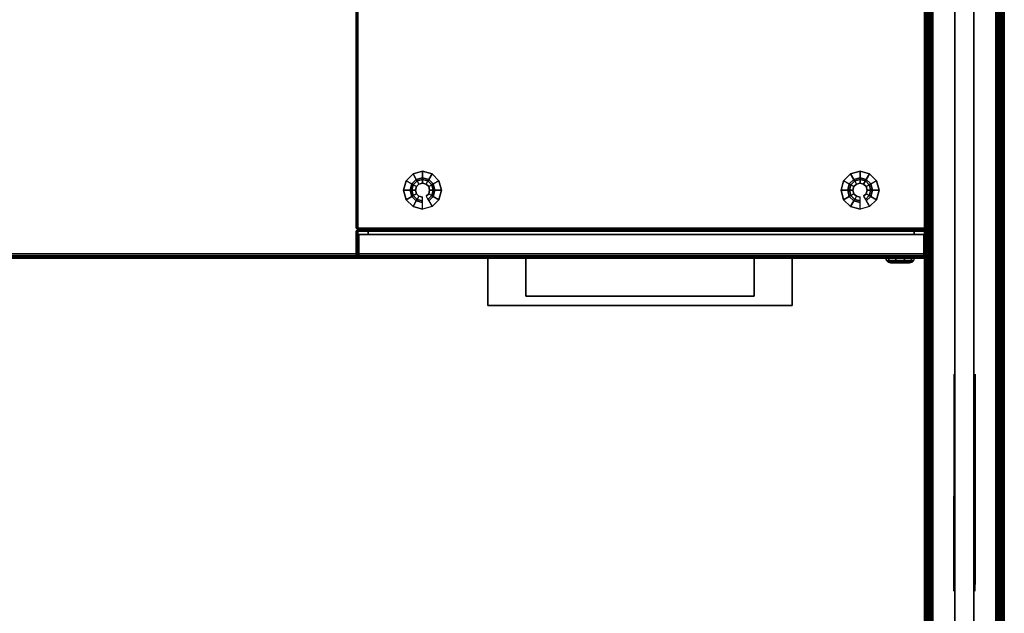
# Model space of a CAD drawing. Header units: inches. Extents: x 10 to 684, y -49 to 81.
# Tile 597 of 656: x 658 to 684, y -15 to 1. Entities that reach past the tile are written whole.
import ezdxf
from ezdxf.enums import TextEntityAlignment as Align

# ---------------------------------------------------------------- set-up
doc = ezdxf.new("R2010")
doc.units = ezdxf.units.IN
doc.header["$MEASUREMENT"] = 0
for name, color, linetype in [('A-FURN-3-NODE', 7, 'Continuous'), ('A-FURN-3-PANEL', 253, 'Continuous'), ('A-FURN-3-PANEL-CORE', 253, 'Continuous'), ('A-FURN-3-PANEL-GLASS', 5, 'Continuous'), ('A-FURN-3-PANEL-GLASS-HATCH', 5, 'Continuous'), ('A-FURN-3-PANEL-RACE', 252, 'Continuous'), ('A-FURN-3-PANEL-SIDE1', 96, 'Continuous'), ('A-FURN-3-PANEL-SIDE2', 96, 'Continuous'), ('A-FURN-3-PANEL-TOPCAP', 251, 'Continuous'), ('A-FURN-3-PANEL-TRIM', 252, 'Continuous'), ('A-FURN-3-PED', 253, 'Continuous'), ('A-FURN-3-PED-DRAWER', 253, 'Continuous'), ('A-FURN-3-PED-GLIDE', 251, 'Continuous'), ('A-FURN-3-PED-LOCK', 255, 'Continuous'), ('A-FURN-3-PED-LOCK RAIL', 253, 'Continuous'), ('A-FURN-3-PED-PULL', 254, 'Continuous'), ('A-FURN-3-WKSF-TOP', 254, 'Continuous'), ('A-FURN-3-WKSF-TRIM', 252, 'Continuous'), ('A-FURN-HAWORTH-ATT', 7, 'Continuous')]:
    doc.layers.add(name, color=color, linetype=linetype)
doc.styles.get("Standard").update_dxf_attribs({"font": 'arial.ttf'})

# ---------------------------------------------------------------- blocks, each defined once
blk = doc.blocks.new('JPAH-24-S8-3D-3')
at = {"layer": 'A-FURN-3-NODE'}
for p in [(0, 0), (2, 0), (9.5, 0), (17, 0), (19, 0)]:
    blk.add_point(p, dxfattribs=at)
at = {"layer": 'A-FURN-3-PED'}
for points in [[(2, 22.96, 2.321), (2.04, 22.96, 2.281), (2.04, 0.79, 2.281), (2, 0.79, 2.321)], [(2, 22.96, 0.414), (2, 0.79, 0.414), (2, 0.79, 2.241), (2, 22.96, 2.241)], [(2.04, 22.96, 2.281), (2, 22.96, 2.241), (2, 0.79, 2.241), (2.04, 0.79, 2.281)], [(2, 0.79, 27.71), (2, 22.96, 27.71), (2, 22.96, 2.321), (2, 0.79, 2.321)], [(2.04, 22.96, 27.75), (2, 22.96, 27.71), (2, 0.79, 27.71), (2.04, 0.79, 27.75)], [(2.04, 22.96, 27.75), (2.04, 0.79, 27.75), (16.96, 0.79, 27.75), (16.96, 22.96, 27.75)], [(16.96, 22.96, 2.281), (17, 22.96, 2.321), (17, 0.79, 2.321), (16.96, 0.79, 2.281)], [(17, 22.96, 2.241), (16.96, 22.96, 2.281), (16.96, 0.79, 2.281), (17, 0.79, 2.241)], [(16.96, 0.79, 27.75), (17, 0.79, 27.71), (17, 22.96, 27.71), (16.96, 22.96, 27.75)], [(17, 0.79, 0.414), (17, 22.96, 0.414), (17, 22.96, 2.241), (17, 0.79, 2.241)], [(17, 22.96, 2.321), (17, 22.96, 27.71), (17, 0.79, 27.71), (17, 0.79, 2.321)], [(2.04, 0.75, 2.321), (2, 0.79, 2.321), (2.04, 0.79, 2.281)], [(2, 0.79, 0.414), (2.04, 0.75, 0.414), (2.04, 0.75, 2.241), (2, 0.79, 2.241)], [(2, 0.79, 2.241), (2.04, 0.75, 2.241), (2.04, 0.79, 2.281)], [(2, 0.79, 2.321), (2.04, 0.75, 2.321), (2.04, 0.75, 27.71), (2, 0.79, 27.71)], [(2.04, 0.79, 27.75), (2, 0.79, 27.71), (2.04, 0.75, 27.71), (2.04, 0.79, 27.75)], [(2.04, 0.75, 2.321), (2.04, 0.79, 2.281), (16.96, 0.79, 2.281), (16.96, 0.75, 2.321)], [(16.96, 0.75, 2.241), (16.96, 0.79, 2.281), (2.04, 0.79, 2.281), (2.04, 0.75, 2.241)], [(2.04, 0.79, 27.75), (2.04, 0.75, 27.71), (16.96, 0.75, 27.71), (16.96, 0.79, 27.75)], [(17, 0.79, 2.321), (16.96, 0.75, 2.321), (16.96, 0.79, 2.281)], [(16.96, 0.75, 0.414), (17, 0.79, 0.414), (17, 0.79, 2.241), (16.96, 0.75, 2.241)], [(16.96, 0.75, 2.241), (17, 0.79, 2.241), (16.96, 0.79, 2.281)], [(16.96, 0.75, 2.321), (17, 0.79, 2.321), (17, 0.79, 27.71), (16.96, 0.75, 27.71)], [(16.96, 0.79, 27.75), (16.96, 0.75, 27.71), (17, 0.79, 27.71), (16.96, 0.79, 27.75)], [(2.04, 0.75, 0.414), (16.96, 0.75, 0.414), (16.96, 0.75, 2.241), (2.04, 0.75, 2.241)], [(2.04, 0.75, 2.321), (16.96, 0.75, 2.321), (16.96, 0.75, 27.71), (2.04, 0.75, 27.71)]]:
    blk.add_3dface(points, dxfattribs=at)
for points, invisible_edges in [([(17, 0.79, 0.414), (2, 0.79, 0.414), (2, 22.96, 0.414), (17, 22.96, 0.414)], 5), ([(2, 0.79, 0.414), (17, 0.79, 0.414), (16.96, 0.75, 0.414), (2.04, 0.75, 0.414)], 1)]:
    blk.add_3dface(points, dxfattribs=dict(at, invisible_edges=invisible_edges))
at = {"layer": 'A-FURN-3-PED-DRAWER'}
for points in [[(2.067, 0.625, 26.404), (2.067, 0.625, 20.493), (2.067, 0.04, 20.493), (2.067, 0.04, 26.404)], [(2.067, 0.625, 20.493), (16.933, 0.625, 20.493), (16.933, 0.04, 20.493), (2.067, 0.04, 20.493)], [(16.933, 0.625, 26.404), (2.067, 0.625, 26.404), (2.067, 0.04, 26.404), (16.933, 0.04, 26.404)], [(16.933, 0.625, 20.404), (2.067, 0.625, 20.404), (2.067, 0.04, 20.404), (16.933, 0.04, 20.404)], [(2.067, 0.625, 14.493), (16.933, 0.625, 14.493), (16.933, 0.04, 14.493), (2.067, 0.04, 14.493)], [(2.067, 0.625, 20.404), (2.067, 0.625, 14.493), (2.067, 0.04, 14.493), (2.067, 0.04, 20.404)], [(2.067, 0.625, 14.443), (2.067, 0.625, 2.406), (2.067, 0.04, 2.406), (2.067, 0.04, 14.443)], [(2.067, 0.625, 2.406), (16.933, 0.625, 2.406), (16.933, 0.04, 2.406), (2.067, 0.04, 2.406)], [(16.933, 0.625, 14.443), (2.067, 0.625, 14.443), (2.067, 0.04, 14.443), (16.933, 0.04, 14.443)], [(16.683, 0.75, 2.656), (16.683, 0.625, 2.656), (2.317, 0.625, 2.656), (2.317, 0.75, 2.656)], [(2.317, 0.75, 2.656), (2.317, 0.625, 2.656), (2.317, 0.625, 14.193), (2.317, 0.75, 14.193)], [(2.317, 0.75, 14.193), (2.317, 0.625, 14.193), (16.683, 0.625, 14.193), (16.683, 0.75, 14.193)], [(16.683, 0.75, 14.743), (16.683, 0.625, 14.743), (2.317, 0.625, 14.743), (2.317, 0.75, 14.743)], [(2.317, 0.75, 14.743), (2.317, 0.625, 14.743), (2.317, 0.625, 20.154), (2.317, 0.75, 20.154)], [(2.317, 0.75, 20.154), (2.317, 0.625, 20.154), (16.683, 0.625, 20.154), (16.683, 0.75, 20.154)], [(2.317, 0.75, 26.154), (2.317, 0.625, 26.154), (16.683, 0.625, 26.154), (16.683, 0.75, 26.154)], [(2.317, 0.75, 20.743), (2.317, 0.625, 20.743), (2.317, 0.625, 26.154), (2.317, 0.75, 26.154)], [(16.683, 0.75, 20.743), (16.683, 0.625, 20.743), (2.317, 0.625, 20.743), (2.317, 0.75, 20.743)], [(16.683, 0.75, 14.193), (16.683, 0.625, 14.193), (16.683, 0.625, 2.656), (16.683, 0.75, 2.656)], [(16.683, 0.75, 20.154), (16.683, 0.625, 20.154), (16.683, 0.625, 14.743), (16.683, 0.75, 14.743)], [(16.683, 0.75, 26.154), (16.683, 0.625, 26.154), (16.683, 0.625, 20.743), (16.683, 0.75, 20.743)], [(16.933, 0.625, 20.493), (16.933, 0.625, 26.404), (16.933, 0.04, 26.404), (16.933, 0.04, 20.493)], [(16.933, 0.625, 14.493), (16.933, 0.625, 20.404), (16.933, 0.04, 20.404), (16.933, 0.04, 14.493)], [(16.933, 0.625, 2.406), (16.933, 0.625, 14.443), (16.933, 0.04, 14.443), (16.933, 0.04, 2.406)], [(2.067, 0.04, 20.493), (2.107, 0, 20.533), (2.107, 0, 26.364), (2.067, 0.04, 26.404)], [(16.933, 0.04, 20.493), (16.893, 0, 20.533), (2.107, 0, 20.533), (2.067, 0.04, 20.493)], [(2.067, 0.04, 26.404), (2.107, 0, 26.364), (16.893, 0, 26.364), (16.933, 0.04, 26.404)], [(2.067, 0.04, 20.404), (2.107, 0, 20.364), (16.893, 0, 20.364), (16.933, 0.04, 20.404)], [(16.933, 0.04, 14.493), (16.893, 0, 14.533), (2.107, 0, 14.533), (2.067, 0.04, 14.493)], [(2.067, 0.04, 14.493), (2.107, 0, 14.533), (2.107, 0, 20.364), (2.067, 0.04, 20.404)], [(2.067, 0.04, 2.406), (2.107, 0, 2.446), (2.107, 0, 14.403), (2.067, 0.04, 14.443)], [(16.933, 0.04, 2.406), (16.893, 0, 2.446), (2.107, 0, 2.446), (2.067, 0.04, 2.406)], [(2.067, 0.04, 14.443), (2.107, 0, 14.403), (16.893, 0, 14.403), (16.933, 0.04, 14.443)], [(16.893, 0, 26.364), (2.107, 0, 26.364), (2.107, 0, 20.533), (16.893, 0, 20.533)], [(16.893, 0, 20.364), (2.107, 0, 20.364), (2.107, 0, 14.533), (16.893, 0, 14.533)], [(16.893, 0, 14.403), (2.107, 0, 14.403), (2.107, 0, 2.446), (16.893, 0, 2.446)], [(16.933, 0.04, 26.404), (16.893, 0, 26.364), (16.893, 0, 20.533), (16.933, 0.04, 20.493)], [(16.933, 0.04, 20.404), (16.893, 0, 20.364), (16.893, 0, 14.533), (16.933, 0.04, 14.493)], [(16.933, 0.04, 14.443), (16.893, 0, 14.403), (16.893, 0, 2.446), (16.933, 0.04, 2.406)]]:
    blk.add_3dface(points, dxfattribs=at)
at = {"layer": 'A-FURN-3-PED-GLIDE'}
for points, invisible_edges in [([(3.495, 2.223, 0), (3.995, 2.223, 0), (4.178, 2.04, 0), (3.312, 2.04, 0)], 5), ([(3.745, 2.29, 0), (3.995, 2.223, 0), (3.495, 2.223, 0)], 2), ([(15.005, 2.223, 0), (15.505, 2.223, 0), (15.688, 2.04, 0), (14.822, 2.04, 0)], 5), ([(15.255, 2.29, 0), (15.505, 2.223, 0), (15.005, 2.223, 0)], 2), ([(3.312, 2.04, 0), (4.178, 2.04, 0), (4.245, 1.79, 0), (3.245, 1.79, 0)], 5), ([(14.822, 2.04, 0), (15.688, 2.04, 0), (15.755, 1.79, 0), (14.755, 1.79, 0)], 5), ([(3.245, 1.79, 0), (4.245, 1.79, 0), (4.178, 1.54, 0), (3.312, 1.54, 0)], 5), ([(14.755, 1.79, 0), (15.755, 1.79, 0), (15.688, 1.54, 0), (14.822, 1.54, 0)], 5), ([(3.312, 1.54, 0), (4.178, 1.54, 0), (3.995, 1.357, 0), (3.495, 1.357, 0)], 5), ([(3.495, 1.357, 0), (3.995, 1.357, 0), (3.745, 1.29, 0)], 1), ([(14.822, 1.54, 0), (15.688, 1.54, 0), (15.505, 1.357, 0), (15.005, 1.357, 0)], 5), ([(15.005, 1.357, 0), (15.505, 1.357, 0), (15.255, 1.29, 0)], 1)]:
    blk.add_3dface(points, dxfattribs=dict(at, invisible_edges=invisible_edges))
at = {"layer": 'A-FURN-3-PED-LOCK RAIL'}
for points in [[(2.04, 0.75, 27.71), (2.04, 0.75, 26.54), (2, 0.71, 26.54), (2, 0.71, 27.71)], [(2.04, 0.71, 26.5), (2, 0.71, 26.54), (2.04, 0.75, 26.54), (2.04, 0.71, 26.5)], [(2.04, 0.71, 27.75), (2.04, 0.75, 27.71), (2, 0.71, 27.71), (2.04, 0.71, 27.75)], [(2.04, 0.04, 26.5), (2, 0.04, 26.54), (2, 0.71, 26.54), (2.04, 0.71, 26.5)], [(2, 0.04, 26.54), (2, 0.04, 27.71), (2, 0.71, 27.71), (2, 0.71, 26.54)], [(2.04, 0.71, 27.75), (2, 0.71, 27.71), (2, 0.04, 27.71), (2.04, 0.04, 27.75)], [(2.04, 0.71, 26.5), (2.04, 0.75, 26.54), (16.96, 0.75, 26.54), (16.96, 0.71, 26.5)], [(16.96, 0.71, 27.75), (16.96, 0.75, 27.71), (2.04, 0.75, 27.71), (2.04, 0.71, 27.75)], [(2.04, 0.71, 27.75), (2.04, 0.04, 27.75), (16.96, 0.04, 27.75), (16.96, 0.71, 27.75)], [(2.04, 0.04, 26.5), (2.04, 0.71, 26.5), (16.96, 0.71, 26.5), (16.96, 0.04, 26.5)], [(17, 0.71, 27.71), (17, 0.71, 26.54), (16.96, 0.75, 26.54), (16.96, 0.75, 27.71)], [(16.96, 0.71, 26.5), (16.96, 0.75, 26.54), (17, 0.71, 26.54), (16.96, 0.71, 26.5)], [(16.96, 0.71, 27.75), (17, 0.71, 27.71), (16.96, 0.75, 27.71), (16.96, 0.71, 27.75)], [(16.96, 0.71, 26.5), (17, 0.71, 26.54), (17, 0.04, 26.54), (16.96, 0.04, 26.5)], [(16.96, 0.04, 27.75), (17, 0.04, 27.71), (17, 0.71, 27.71), (16.96, 0.71, 27.75)], [(17, 0.71, 26.54), (17, 0.71, 27.71), (17, 0.04, 27.71), (17, 0.04, 26.54)], [(2.04, 0.04, 26.5), (2.04, 0, 26.54), (2, 0.04, 26.54), (2.04, 0.04, 26.5)], [(2, 0.04, 27.71), (2, 0.04, 26.54), (2.04, 0, 26.54), (2.04, 0, 27.71)], [(2.04, 0.04, 27.75), (2, 0.04, 27.71), (2.04, 0, 27.71), (2.04, 0.04, 27.75)], [(16.96, 0.04, 26.5), (16.96, 0, 26.54), (2.04, 0, 26.54), (2.04, 0.04, 26.5)], [(2.04, 0.04, 27.75), (2.04, 0, 27.71), (16.96, 0, 27.71), (16.96, 0.04, 27.75)], [(16.96, 0, 26.54), (16.96, 0, 27.71), (2.04, 0, 27.71), (2.04, 0, 26.54)], [(16.96, 0.04, 26.5), (17, 0.04, 26.54), (16.96, 0, 26.54), (16.96, 0.04, 26.5)], [(16.96, 0, 27.71), (16.96, 0, 26.54), (17, 0.04, 26.54), (17, 0.04, 27.71)], [(16.96, 0.04, 27.75), (16.96, 0, 27.71), (17, 0.04, 27.71), (16.96, 0.04, 27.75)]]:
    blk.add_3dface(points, dxfattribs=at)
at = {"layer": 'A-FURN-3-PED-PULL'}
for points in [[(5.466, 0, 13.053), (5.466, 0, 12.803), (5.466, -1.25, 12.803), (5.466, -1.25, 13.053)], [(5.466, 0, 19.083), (5.466, 0, 18.833), (5.466, -1.25, 18.833), (5.466, -1.25, 19.083)], [(5.466, 0, 25.039), (5.466, 0, 24.789), (5.466, -1.25, 24.789), (5.466, -1.25, 25.039)], [(6.466, -1, 13.053), (6.466, -1, 12.803), (6.466, 0, 12.803), (6.466, 0, 13.053)], [(6.466, -1, 19.083), (6.466, -1, 18.833), (6.466, 0, 18.833), (6.466, 0, 19.083)], [(6.466, -1, 25.039), (6.466, -1, 24.789), (6.466, 0, 24.789), (6.466, 0, 25.039)], [(12.466, 0, 13.053), (12.466, 0, 12.803), (12.466, -1, 12.803), (12.466, -1, 13.053)], [(12.466, 0, 19.083), (12.466, 0, 18.833), (12.466, -1, 18.833), (12.466, -1, 19.083)], [(12.466, 0, 25.039), (12.466, 0, 24.789), (12.466, -1, 24.789), (12.466, -1, 25.039)], [(13.466, -1.25, 13.053), (13.466, -1.25, 12.803), (13.466, 0, 12.803), (13.466, 0, 13.053)], [(13.466, -1.25, 19.083), (13.466, -1.25, 18.833), (13.466, 0, 18.833), (13.466, 0, 19.083)], [(13.466, -1.25, 25.039), (13.466, -1.25, 24.789), (13.466, 0, 24.789), (13.466, 0, 25.039)], [(12.466, -1, 13.053), (12.466, -1, 12.803), (6.466, -1, 12.803), (6.466, -1, 13.053)], [(12.466, -1, 19.083), (12.466, -1, 18.833), (6.466, -1, 18.833), (6.466, -1, 19.083)], [(12.466, -1, 25.039), (12.466, -1, 24.789), (6.466, -1, 24.789), (6.466, -1, 25.039)], [(5.466, -1.25, 13.053), (5.466, -1.25, 12.803), (13.466, -1.25, 12.803), (13.466, -1.25, 13.053)], [(5.466, -1.25, 19.083), (5.466, -1.25, 18.833), (13.466, -1.25, 18.833), (13.466, -1.25, 19.083)], [(5.466, -1.25, 25.039), (5.466, -1.25, 24.789), (13.466, -1.25, 24.789), (13.466, -1.25, 25.039)]]:
    blk.add_3dface(points, dxfattribs=at)
for points, invisible_edges in [([(5.466, -1.25, 13.053), (6.466, -1, 13.053), (6.466, 0, 13.053), (5.466, 0, 13.053)], 1), ([(5.466, -1.25, 12.803), (5.466, 0, 12.803), (6.466, 0, 12.803), (6.466, -1, 12.803)], 8), ([(5.466, -1.25, 19.083), (6.466, -1, 19.083), (6.466, 0, 19.083), (5.466, 0, 19.083)], 1), ([(5.466, -1.25, 18.833), (5.466, 0, 18.833), (6.466, 0, 18.833), (6.466, -1, 18.833)], 8), ([(5.466, -1.25, 25.039), (6.466, -1, 25.039), (6.466, 0, 25.039), (5.466, 0, 25.039)], 1), ([(5.466, -1.25, 24.789), (5.466, 0, 24.789), (6.466, 0, 24.789), (6.466, -1, 24.789)], 8), ([(12.466, -1, 13.053), (13.466, -1.25, 13.053), (13.466, 0, 13.053), (12.466, 0, 13.053)], 1), ([(13.466, -1.25, 12.803), (12.466, -1, 12.803), (12.466, 0, 12.803), (13.466, 0, 12.803)], 1), ([(12.466, -1, 19.083), (13.466, -1.25, 19.083), (13.466, 0, 19.083), (12.466, 0, 19.083)], 1), ([(13.466, -1.25, 18.833), (12.466, -1, 18.833), (12.466, 0, 18.833), (13.466, 0, 18.833)], 1), ([(12.466, -1, 25.039), (13.466, -1.25, 25.039), (13.466, 0, 25.039), (12.466, 0, 25.039)], 1), ([(13.466, -1.25, 24.789), (12.466, -1, 24.789), (12.466, 0, 24.789), (13.466, 0, 24.789)], 1), ([(6.466, -1, 13.053), (5.466, -1.25, 13.053), (13.466, -1.25, 13.053), (12.466, -1, 13.053)], 5), ([(5.466, -1.25, 12.803), (6.466, -1, 12.803), (12.466, -1, 12.803), (13.466, -1.25, 12.803)], 5), ([(6.466, -1, 19.083), (5.466, -1.25, 19.083), (13.466, -1.25, 19.083), (12.466, -1, 19.083)], 5), ([(5.466, -1.25, 18.833), (6.466, -1, 18.833), (12.466, -1, 18.833), (13.466, -1.25, 18.833)], 5), ([(6.466, -1, 25.039), (5.466, -1.25, 25.039), (13.466, -1.25, 25.039), (12.466, -1, 25.039)], 5), ([(5.466, -1.25, 24.789), (6.466, -1, 24.789), (12.466, -1, 24.789), (13.466, -1.25, 24.789)], 5)]:
    blk.add_3dface(points, dxfattribs=dict(at, invisible_edges=invisible_edges))
at = {"layer": 'A-FURN-HAWORTH-ATT', "flags": 1}
for tag, p in [('HAWMC', (0, 0)), ('HAWPN', (0, -0.167)), ('HAWSN', (0, -0.333))]:
    blk.add_attdef(tag, text='', height=0.1, dxfattribs=at).set_placement(p, align=Align.TOP_CENTER)
at = {"layer": 'A-FURN-3-PED-GLIDE', "linetype": 'ByBlock'}
mesh = blk.add_polymesh((12, 8), dxfattribs=dict(at, m_close=True))
for k, corner in enumerate([(3.745, 1.29, 0), (3.745, 1.29, 0.185), (3.745, 1.465, 0.185), (3.745, 1.465, 0.244), (3.745, 1.509, 0.244), (3.745, 1.509, 0.443), (3.745, 1.603, 0.443), (3.745, 1.603, 0.824), (3.495, 1.357, 0), (3.495, 1.357, 0.185), (3.582, 1.508, 0.185), (3.582, 1.508, 0.244), (3.605, 1.547, 0.244), (3.605, 1.547, 0.443), (3.651, 1.628, 0.443), (3.651, 1.628, 0.824), (3.312, 1.54, 0), (3.312, 1.54, 0.185), (3.463, 1.627, 0.185), (3.463, 1.627, 0.244), (3.502, 1.65, 0.244), (3.502, 1.65, 0.443), (3.583, 1.696, 0.443), (3.583, 1.696, 0.824), (3.245, 1.79, 0), (3.245, 1.79, 0.185), (3.42, 1.79, 0.185), (3.42, 1.79, 0.244), (3.464, 1.79, 0.244), (3.464, 1.79, 0.443), (3.558, 1.79, 0.443), (3.558, 1.79, 0.824), (3.312, 2.04, 0), (3.312, 2.04, 0.185), (3.463, 1.953, 0.185), (3.463, 1.953, 0.244), (3.502, 1.93, 0.244), (3.502, 1.93, 0.443), (3.583, 1.884, 0.443), (3.583, 1.884, 0.824), (3.495, 2.223, 0), (3.495, 2.223, 0.185), (3.582, 2.072, 0.185), (3.582, 2.072, 0.244), (3.605, 2.033, 0.244), (3.605, 2.033, 0.443), (3.651, 1.952, 0.443), (3.651, 1.952, 0.824), (3.745, 2.29, 0), (3.745, 2.29, 0.185), (3.745, 2.115, 0.185), (3.745, 2.115, 0.244), (3.745, 2.071, 0.244), (3.745, 2.071, 0.443), (3.745, 1.977, 0.443), (3.745, 1.977, 0.824), (3.995, 2.223, 0), (3.995, 2.223, 0.185), (3.908, 2.072, 0.185), (3.908, 2.072, 0.244), (3.885, 2.033, 0.244), (3.885, 2.033, 0.443), (3.839, 1.952, 0.443), (3.839, 1.952, 0.824), (4.178, 2.04, 0), (4.178, 2.04, 0.185), (4.027, 1.953, 0.185), (4.027, 1.953, 0.244), (3.988, 1.93, 0.244), (3.988, 1.93, 0.443), (3.907, 1.884, 0.443), (3.907, 1.884, 0.824), (4.245, 1.79, 0), (4.245, 1.79, 0.185), (4.07, 1.79, 0.185), (4.07, 1.79, 0.244), (4.026, 1.79, 0.244), (4.026, 1.79, 0.443), (3.932, 1.79, 0.443), (3.932, 1.79, 0.824), (4.178, 1.54, 0), (4.178, 1.54, 0.185), (4.027, 1.627, 0.185), (4.027, 1.627, 0.244), (3.988, 1.65, 0.244), (3.988, 1.65, 0.443), (3.907, 1.696, 0.443), (3.907, 1.696, 0.824), (3.995, 1.357, 0), (3.995, 1.357, 0.185), (3.908, 1.508, 0.185), (3.908, 1.508, 0.244), (3.885, 1.547, 0.244), (3.885, 1.547, 0.443), (3.839, 1.628, 0.443), (3.839, 1.628, 0.824)]):
    mesh.set_mesh_vertex(divmod(k, 8), corner)
mesh = blk.add_polymesh((12, 8), dxfattribs=dict(at, m_close=True))
for k, corner in enumerate([(15.255, 1.29, 0), (15.255, 1.29, 0.185), (15.255, 1.465, 0.185), (15.255, 1.465, 0.244), (15.255, 1.509, 0.244), (15.255, 1.509, 0.443), (15.255, 1.603, 0.443), (15.255, 1.603, 0.824), (15.005, 1.357, 0), (15.005, 1.357, 0.185), (15.092, 1.508, 0.185), (15.092, 1.508, 0.244), (15.115, 1.547, 0.244), (15.115, 1.547, 0.443), (15.161, 1.628, 0.443), (15.161, 1.628, 0.824), (14.822, 1.54, 0), (14.822, 1.54, 0.185), (14.973, 1.627, 0.185), (14.973, 1.627, 0.244), (15.012, 1.65, 0.244), (15.012, 1.65, 0.443), (15.093, 1.696, 0.443), (15.093, 1.696, 0.824), (14.755, 1.79, 0), (14.755, 1.79, 0.185), (14.93, 1.79, 0.185), (14.93, 1.79, 0.244), (14.974, 1.79, 0.244), (14.974, 1.79, 0.443), (15.068, 1.79, 0.443), (15.068, 1.79, 0.824), (14.822, 2.04, 0), (14.822, 2.04, 0.185), (14.973, 1.953, 0.185), (14.973, 1.953, 0.244), (15.012, 1.93, 0.244), (15.012, 1.93, 0.443), (15.093, 1.884, 0.443), (15.093, 1.884, 0.824), (15.005, 2.223, 0), (15.005, 2.223, 0.185), (15.092, 2.072, 0.185), (15.092, 2.072, 0.244), (15.115, 2.033, 0.244), (15.115, 2.033, 0.443), (15.161, 1.952, 0.443), (15.161, 1.952, 0.824), (15.255, 2.29, 0), (15.255, 2.29, 0.185), (15.255, 2.115, 0.185), (15.255, 2.115, 0.244), (15.255, 2.071, 0.244), (15.255, 2.071, 0.443), (15.255, 1.977, 0.443), (15.255, 1.977, 0.824), (15.505, 2.223, 0), (15.505, 2.223, 0.185), (15.418, 2.072, 0.185), (15.418, 2.072, 0.244), (15.395, 2.033, 0.244), (15.395, 2.033, 0.443), (15.349, 1.952, 0.443), (15.349, 1.952, 0.824), (15.688, 2.04, 0), (15.688, 2.04, 0.185), (15.537, 1.953, 0.185), (15.537, 1.953, 0.244), (15.498, 1.93, 0.244), (15.498, 1.93, 0.443), (15.417, 1.884, 0.443), (15.417, 1.884, 0.824), (15.755, 1.79, 0), (15.755, 1.79, 0.185), (15.58, 1.79, 0.185), (15.58, 1.79, 0.244), (15.536, 1.79, 0.244), (15.536, 1.79, 0.443), (15.442, 1.79, 0.443), (15.442, 1.79, 0.824), (15.688, 1.54, 0), (15.688, 1.54, 0.185), (15.537, 1.627, 0.185), (15.537, 1.627, 0.244), (15.498, 1.65, 0.244), (15.498, 1.65, 0.443), (15.417, 1.696, 0.443), (15.417, 1.696, 0.824), (15.505, 1.357, 0), (15.505, 1.357, 0.185), (15.418, 1.508, 0.185), (15.418, 1.508, 0.244), (15.395, 1.547, 0.244), (15.395, 1.547, 0.443), (15.349, 1.628, 0.443), (15.349, 1.628, 0.824)]):
    mesh.set_mesh_vertex(divmod(k, 8), corner)
at = {"layer": 'A-FURN-3-PED-LOCK'}
mesh = blk.add_polymesh((10, 5), dxfattribs=dict(at, m_close=True))
for k, corner in enumerate([(16.31, -0.125, 27.145), (16.56, -0.125, 27.145), (16.622, -0.108, 27.145), (16.668, -0.062, 27.145), (16.685, 0, 27.145), (16.31, -0.125, 27.145), (16.512, -0.125, 27.292), (16.563, -0.108, 27.329), (16.6, -0.062, 27.356), (16.613, 0, 27.365), (16.31, -0.125, 27.145), (16.387, -0.125, 27.383), (16.407, -0.108, 27.442), (16.421, -0.062, 27.486), (16.426, 0, 27.502), (16.31, -0.125, 27.145), (16.233, -0.125, 27.383), (16.213, -0.108, 27.442), (16.199, -0.062, 27.486), (16.194, 0, 27.502), (16.31, -0.125, 27.145), (16.108, -0.125, 27.292), (16.057, -0.108, 27.329), (16.02, -0.062, 27.356), (16.007, 0, 27.365), (16.31, -0.125, 27.145), (16.06, -0.125, 27.145), (15.997, -0.108, 27.145), (15.952, -0.062, 27.145), (15.935, 0, 27.145), (16.31, -0.125, 27.145), (16.108, -0.125, 26.998), (16.057, -0.108, 26.961), (16.02, -0.062, 26.934), (16.007, 0, 26.925), (16.31, -0.125, 27.145), (16.233, -0.125, 26.907), (16.213, -0.108, 26.848), (16.199, -0.062, 26.804), (16.194, 0, 26.788), (16.31, -0.125, 27.145), (16.387, -0.125, 26.907), (16.407, -0.108, 26.848), (16.421, -0.062, 26.804), (16.426, 0, 26.788), (16.31, -0.125, 27.145), (16.512, -0.125, 26.998), (16.563, -0.108, 26.961), (16.6, -0.062, 26.934), (16.613, 0, 26.925)]):
    mesh.set_mesh_vertex(divmod(k, 5), corner)
blk = doc.blocks.new('WURA-2448-LJSA-3D-3')
at = {"layer": 'A-FURN-3-NODE'}
for p in [(38, -24), (48, -24)]:
    blk.add_point(p, dxfattribs=at)
at = {"layer": 'A-FURN-3-WKSF-TOP'}
for points, invisible_edges in [([(47.96, -23.882, 29), (47.96, -0.04, 29), (27.627, -0.04, 29), (26.623, -1.044, 29)], 8), ([(27.627, -0.04, 27.75), (47.96, -0.04, 27.75), (47.96, -23.882, 27.75), (26.623, -1.044, 27.75)], 4), ([(26.623, -1.044, 29), (26.378, -1.245, 29), (26.098, -1.395, 29), (47.96, -23.882, 29)], 12), ([(26.098, -1.395, 27.75), (26.378, -1.245, 27.75), (26.623, -1.044, 27.75), (47.96, -23.882, 27.75)], 12), ([(22.521, -1.518, 29), (0.04, -23.882, 29), (47.96, -23.882, 29), (25.479, -1.518, 29)], 5), ([(47.96, -23.882, 27.75), (0.04, -23.882, 27.75), (22.521, -1.518, 27.75), (25.479, -1.518, 27.75)], 10), ([(26.098, -1.395, 29), (25.794, -1.487, 29), (25.479, -1.518, 29), (47.96, -23.882, 29)], 12), ([(25.479, -1.518, 27.75), (25.794, -1.487, 27.75), (26.098, -1.395, 27.75), (47.96, -23.882, 27.75)], 12)]:
    blk.add_3dface(points, dxfattribs=dict(at, invisible_edges=invisible_edges))
at = {"layer": 'A-FURN-3-WKSF-TRIM'}
for points in [[(47.96, -0.04, 27.75), (48, 0, 27.79), (48, -23.882, 27.79), (47.96, -23.882, 27.75)], [(47.96, -23.882, 29), (48, -23.882, 28.96), (48, 0, 28.96), (47.96, -0.04, 29)], [(0.04, -24, 28.882), (0.04, -24, 27.868), (47.96, -24, 27.868), (47.96, -24, 28.882)], [(48, -23.96, 28.882), (47.96, -24, 28.882), (47.96, -24, 27.868), (48, -23.96, 27.868)]]:
    blk.add_3dface(points, dxfattribs=at)
for points, invisible_edges in [([(48, -23.882, 28.96), (48, -23.882, 27.79), (48, 0, 27.79), (48, 0, 28.96)], 1), ([(48, -23.921, 27.8), (48, -23.882, 27.79), (48, -23.882, 28.96), (48, -23.921, 28.95)], 10), ([(48, -23.95, 27.829), (48, -23.921, 27.8), (48, -23.921, 28.95), (48, -23.95, 28.921)], 10), ([(48, -23.96, 27.868), (48, -23.95, 27.829), (48, -23.95, 28.921), (48, -23.96, 28.882)], 2)]:
    blk.add_3dface(points, dxfattribs=dict(at, invisible_edges=invisible_edges))
mesh = blk.add_polymesh((2, 4), dxfattribs=at)
for k, corner in enumerate([(0.04, -23.882, 29), (0.04, -23.941, 28.984), (0.04, -23.984, 28.941), (0.04, -24, 28.882), (47.96, -23.882, 29), (47.96, -23.941, 28.984), (47.96, -23.984, 28.941), (47.96, -24, 28.882)]):
    mesh.set_mesh_vertex(divmod(k, 4), corner)
mesh = blk.add_polymesh((2, 4), dxfattribs=at)
for k, corner in enumerate([(0.04, -24, 27.868), (0.04, -23.984, 27.809), (0.04, -23.941, 27.766), (0.04, -23.882, 27.75), (47.96, -24, 27.868), (47.96, -23.984, 27.809), (47.96, -23.941, 27.766), (47.96, -23.882, 27.75)]):
    mesh.set_mesh_vertex(divmod(k, 4), corner)
mesh = blk.add_polymesh((2, 4), dxfattribs=at)
for k, corner in enumerate([(47.96, -24, 27.868), (47.96, -23.984, 27.809), (47.96, -23.941, 27.766), (47.96, -23.882, 27.75), (48, -23.96, 27.868), (48, -23.95, 27.829), (48, -23.921, 27.8), (48, -23.882, 27.79)]):
    mesh.set_mesh_vertex(divmod(k, 4), corner)
mesh = blk.add_polymesh((2, 4), dxfattribs=at)
for k, corner in enumerate([(47.96, -23.882, 29), (47.96, -23.941, 28.984), (47.96, -23.984, 28.941), (47.96, -24, 28.882), (48, -23.882, 28.96), (48, -23.921, 28.95), (48, -23.95, 28.921), (48, -23.96, 28.882)]):
    mesh.set_mesh_vertex(divmod(k, 4), corner)
blk = doc.blocks.new('E2AG-516-F-3D-3')
at = {"layer": 'A-FURN-3-PANEL'}
for points in [[(2.053, 1.955, 0.032), (2.053, 1.955, 1.782), (57.948, 1.955, 1.782), (57.948, 1.955, 0.032)], [(2.053, 1.955, 1.782), (2.053, 0.045, 1.782), (57.948, 0.045, 1.782), (57.948, 1.955, 1.782)], [(57.948, 1.955, 0.032), (57.948, 0.045, 0.032), (2.053, 0.045, 0.032), (2.053, 1.955, 0.032)], [(2.053, 1.955, 14.349), (2.053, 1.955, 16.099), (57.948, 1.955, 16.099), (57.948, 1.955, 14.349)], [(2.053, 1.955, 16.099), (2.053, 0.045, 16.099), (57.948, 0.045, 16.099), (57.948, 1.955, 16.099)], [(57.948, 1.955, 14.349), (57.948, 0.045, 14.349), (2.053, 0.045, 14.349), (2.053, 1.955, 14.349)], [(2.053, 0.045, 0.032), (57.948, 0.045, 0.032), (57.948, 0.045, 1.782), (2.053, 0.045, 1.782)], [(2.053, 0.045, 14.349), (57.948, 0.045, 14.349), (57.948, 0.045, 16.099), (2.053, 0.045, 16.099)]]:
    blk.add_3dface(points, dxfattribs=at)
at = {"layer": 'A-FURN-3-PANEL-GLASS'}
for points in [[(2.053, 1.25, 1.782), (2.053, 1.25, 14.349), (57.948, 1.25, 14.349), (57.948, 1.25, 1.782)], [(57.948, 0.75, 14.349), (2.053, 0.75, 14.349), (2.053, 0.75, 1.782), (57.948, 0.75, 1.782)]]:
    blk.add_3dface(points, dxfattribs=at)
at = {"layer": 'A-FURN-3-PANEL-GLASS-HATCH', "extrusion": (0, 1, 2e-16)}
for p, q in [((27.056, 1.281, 7.102), (29.562, 1.281, 10.731)), ((27.351, 1.281, 4.196), (32.589, 1.281, 11.805)), ((32.77, 1.281, 8.735), (30.265, 1.281, 5.106))]:
    blk.add_line(p, q, dxfattribs=at)
at = {"layer": 'A-FURN-3-PANEL-GLASS-HATCH', "extrusion": (0, -1, 2e-16)}
for p, q in [((27.056, 0.719, 7.102), (29.562, 0.719, 10.731)), ((27.351, 0.719, 4.196), (32.589, 0.719, 11.805)), ((32.77, 0.719, 8.735), (30.265, 0.719, 5.106))]:
    blk.add_line(p, q, dxfattribs=at)
at = {"layer": 'A-FURN-3-PANEL-TOPCAP'}
for points in [[(0.1, 2.05, 15.994), (0.1, 2.05, 16.445), (59.9, 2.05, 16.445), (59.9, 2.05, 15.994)], [(0.1, 0.01, 16.505), (59.9, 0.01, 16.505), (59.9, 1.99, 16.505), (0.1, 1.99, 16.505)], [(0.1, -0.05, 16.445), (0.1, -0.05, 15.994), (59.9, -0.05, 15.994), (59.9, -0.05, 16.445)]]:
    blk.add_3dface(points, dxfattribs=at)
at = {"layer": 'A-FURN-3-PANEL-TOPCAP', "invisible_edges": 5}
blk.add_3dface([(59.9, 2.05, 15.994), (59.9, -0.05, 15.994), (0.1, -0.05, 15.994), (0.1, 2.05, 15.994)], dxfattribs=at)
at = {"layer": 'A-FURN-3-PANEL-TRIM'}
for points in [[(2.59, 1.83, 0.032), (2.59, 0.17, 0.032), (57.41, 0.17, 0.032), (57.41, 1.83, 0.032)], [(57.41, 1.83, -0.028), (57.41, 0.17, -0.028), (2.59, 0.17, -0.028), (2.59, 1.83, -0.028)]]:
    blk.add_3dface(points, dxfattribs=at)
at = {"layer": 'A-FURN-3-PANEL-TOPCAP'}
mesh = blk.add_polymesh((2, 5), dxfattribs=at)
for k, corner in enumerate([(59.9, 1.99, 16.505), (59.9, 2.013, 16.5), (59.9, 2.032, 16.487), (59.9, 2.045, 16.468), (59.9, 2.05, 16.445), (0.1, 1.99, 16.505), (0.1, 2.013, 16.5), (0.1, 2.032, 16.487), (0.1, 2.045, 16.468), (0.1, 2.05, 16.445)]):
    mesh.set_mesh_vertex(divmod(k, 5), corner)
mesh = blk.add_polymesh((2, 5), dxfattribs=at)
for k, corner in enumerate([(0.1, 0.01, 16.505), (0.1, -0.013, 16.5), (0.1, -0.032, 16.487), (0.1, -0.045, 16.468), (0.1, -0.05, 16.445), (59.9, 0.01, 16.505), (59.9, -0.013, 16.5), (59.9, -0.032, 16.487), (59.9, -0.045, 16.468), (59.9, -0.05, 16.445)]):
    mesh.set_mesh_vertex(divmod(k, 5), corner)
at = {"layer": 'A-FURN-3-PANEL-TRIM'}
mesh = blk.add_polymesh((2, 10), dxfattribs=dict(at, n_close=True))
for k, corner in enumerate([(0.678, 1.83, -0.028), (0.678, 1.99, -0.028), (0.678, 1.99, -0.287), (0.678, 2.02, -0.317), (0.678, 2.05, -0.287), (0.678, 2.05, 0.137), (0.678, 2.02, 0.167), (0.678, 1.99, 0.137), (0.678, 1.99, 0.032), (0.678, 1.83, 0.032), (59.322, 1.83, -0.028), (59.322, 1.99, -0.028), (59.322, 1.99, -0.287), (59.322, 2.02, -0.317), (59.322, 2.05, -0.287), (59.322, 2.05, 0.137), (59.322, 2.02, 0.167), (59.322, 1.99, 0.137), (59.322, 1.99, 0.032), (59.322, 1.83, 0.032)]):
    mesh.set_mesh_vertex(divmod(k, 10), corner)
mesh = blk.add_polymesh((2, 10), dxfattribs=dict(at, n_close=True))
for k, corner in enumerate([(59.322, 0.17, -0.028), (59.322, 0.01, -0.028), (59.322, 0.01, -0.287), (59.322, -0.02, -0.317), (59.322, -0.05, -0.287), (59.322, -0.05, 0.137), (59.322, -0.02, 0.167), (59.322, 0.01, 0.137), (59.322, 0.01, 0.032), (59.322, 0.17, 0.032), (0.678, 0.17, -0.028), (0.678, 0.01, -0.028), (0.678, 0.01, -0.287), (0.678, -0.02, -0.317), (0.678, -0.05, -0.287), (0.678, -0.05, 0.137), (0.678, -0.02, 0.167), (0.678, 0.01, 0.137), (0.678, 0.01, 0.032), (0.678, 0.17, 0.032)]):
    mesh.set_mesh_vertex(divmod(k, 10), corner)
blk = doc.blocks.new('E2MN-530-B-3D-3')
at = {"layer": 'A-FURN-3-PANEL-CORE'}
for points in [[(0.678, 1.955, 31.74), (0.678, 0.045, 31.74), (59.323, 0.045, 31.74), (59.322, 1.955, 31.74)], [(0.678, 0.045, 4.24), (0.678, 1.955, 4.24), (59.322, 1.955, 4.24), (59.322, 0.045, 4.24)]]:
    blk.add_3dface(points, dxfattribs=at)
at = {"layer": 'A-FURN-3-PANEL-RACE'}
for points, invisible_edges in [([(59.92, 2.013, 3.515), (59.92, 2.013, 0.396), (0.08, 2.013, 0.396), (0.08, 2.013, 3.515)], 8), ([(0.08, 1.575, 0.396), (0.08, 2.013, 0.396), (59.5, 1.575, 0.396), (0.5, 1.575, 0.396)], 6), ([(0.08, 2.013, 0.396), (59.92, 2.013, 0.396), (59.92, 1.575, 0.396), (59.5, 1.575, 0.396)], 8), ([(59.86, 1.953, 3.515), (0.14, 1.953, 3.515), (0.14, 1.953, 0.456), (59.86, 1.953, 0.456)], 1), ([(59.5, 1.575, 0.456), (0.14, 1.953, 0.456), (0.14, 1.575, 0.456), (0.5, 1.575, 0.456)], 9), ([(59.86, 1.575, 0.456), (59.86, 1.953, 0.456), (0.14, 1.953, 0.456), (59.5, 1.575, 0.456)], 4), ([(59.4, 2.013, 4.085), (59.4, 2.013, 3.515), (0.6, 2.013, 3.515), (0.6, 2.013, 4.085)], 2), ([(59.4, 1.953, 4.085), (0.6, 1.953, 4.085), (0.6, 1.953, 3.515), (59.4, 1.953, 3.515)], 4), ([(0.5, 1.263, 0.396), (0.5, 1.575, 0.396), (57.902, 1.263, 0.396), (2.098, 1.263, 0.396)], 6), ([(57.902, 1.263, 0.396), (0.5, 1.575, 0.396), (59.5, 1.575, 0.396), (59.5, 1.263, 0.396)], 3), ([(57.902, 1.263, 0.456), (0.5, 1.575, 0.456), (0.5, 1.263, 0.456), (2.098, 1.263, 0.456)], 9), ([(59.5, 1.575, 0.456), (0.5, 1.575, 0.456), (57.902, 1.263, 0.456), (59.5, 1.263, 0.456)], 3), ([(57.902, 1.263, 0.396), (57.771, 1.227, 0.396), (2.229, 1.227, 0.396), (2.098, 1.263, 0.396)], 10), ([(2.229, 1.227, 0.456), (57.771, 1.227, 0.456), (57.902, 1.263, 0.456), (2.098, 1.263, 0.456)], 5), ([(57.771, 1.227, 0.396), (57.675, 1.131, 0.396), (2.325, 1.131, 0.396), (2.229, 1.227, 0.396)], 10), ([(2.325, 1.131, 0.456), (57.675, 1.131, 0.456), (57.771, 1.227, 0.456), (2.229, 1.227, 0.456)], 5), ([(57.675, 1.131, 0.396), (57.64, 1, 0.396), (2.36, 1, 0.396), (2.325, 1.131, 0.396)], 10), ([(2.36, 1, 0.456), (57.64, 1, 0.456), (57.675, 1.131, 0.456), (2.325, 1.131, 0.456)], 5), ([(57.675, 0.869, 0.396), (57.771, 0.773, 0.396), (2.229, 0.773, 0.396), (2.325, 0.869, 0.396)], 10), ([(2.229, 0.773, 0.456), (57.771, 0.773, 0.456), (57.675, 0.869, 0.456), (2.325, 0.869, 0.456)], 5), ([(57.64, 1, 0.396), (57.675, 0.869, 0.396), (2.325, 0.869, 0.396), (2.36, 1, 0.396)], 10), ([(2.325, 0.869, 0.456), (57.675, 0.869, 0.456), (57.64, 1, 0.456), (2.36, 1, 0.456)], 5), ([(2.098, 0.738, 0.396), (59.5, 0.425, 0.396), (0.5, 0.425, 0.396), (0.5, 0.738, 0.396)], 3), ([(0.5, 0.425, 0.456), (59.5, 0.425, 0.456), (2.098, 0.738, 0.456), (0.5, 0.738, 0.456)], 3), ([(2.229, 0.773, 0.396), (57.771, 0.773, 0.396), (57.902, 0.738, 0.396), (2.098, 0.738, 0.396)], 5), ([(57.902, 0.738, 0.456), (57.771, 0.773, 0.456), (2.229, 0.773, 0.456), (2.098, 0.738, 0.456)], 10), ([(59.5, 0.738, 0.396), (59.5, 0.425, 0.396), (2.098, 0.738, 0.396), (57.902, 0.738, 0.396)], 6), ([(2.098, 0.738, 0.456), (59.5, 0.425, 0.456), (59.5, 0.738, 0.456), (57.902, 0.738, 0.456)], 9), ([(59.92, -0.013, 0.396), (0.08, -0.013, 0.396), (0.08, 0.425, 0.396), (0.5, 0.425, 0.396)], 8), ([(0.14, 0.425, 0.456), (0.14, 0.047, 0.456), (59.86, 0.047, 0.456), (0.5, 0.425, 0.456)], 4), ([(59.92, 0.425, 0.396), (59.92, -0.013, 0.396), (0.5, 0.425, 0.396), (59.5, 0.425, 0.396)], 6), ([(0.5, 0.425, 0.456), (59.86, 0.047, 0.456), (59.86, 0.425, 0.456), (59.5, 0.425, 0.456)], 9), ([(0.14, 0.047, 3.515), (59.86, 0.047, 3.515), (59.86, 0.047, 0.456), (0.14, 0.047, 0.456)], 1), ([(0.6, 0.047, 4.085), (59.4, 0.047, 4.085), (59.4, 0.047, 3.515), (0.6, 0.047, 3.515)], 4), ([(0.08, -0.013, 3.515), (0.08, -0.013, 0.396), (59.92, -0.013, 0.396), (59.92, -0.013, 3.515)], 8), ([(0.6, -0.013, 4.085), (0.6, -0.013, 3.515), (59.4, -0.013, 3.515), (59.4, -0.013, 4.085)], 2)]:
    blk.add_3dface(points, dxfattribs=dict(at, invisible_edges=invisible_edges))
for points in [[(59.4, 1.858, 4.18), (59.4, 1.858, 4.24), (0.6, 1.858, 4.24), (0.6, 1.858, 4.18)], [(0.6, 0.142, 4.18), (0.6, 0.142, 4.24), (59.4, 0.142, 4.24), (59.4, 0.142, 4.18)]]:
    blk.add_3dface(points, dxfattribs=at)
at = {"layer": 'A-FURN-3-PANEL-SIDE1'}
blk.add_3dface([(0.678, 0.045, 31.74), (0.678, 0.045, 4.24), (59.322, 0.045, 4.24), (59.323, 0.045, 31.74)], dxfattribs=at)
at = {"layer": 'A-FURN-3-PANEL-SIDE2'}
blk.add_3dface([(59.322, 1.955, 31.74), (59.322, 1.955, 4.24), (0.678, 1.955, 4.24), (0.678, 1.955, 31.74)], dxfattribs=at)
at = {"layer": 'A-FURN-3-PANEL-TOPCAP'}
for points in [[(0.1, 2.05, 31.635), (0.1, 2.05, 32.086), (59.9, 2.05, 32.086), (59.9, 2.05, 31.635)], [(0.1, 0.01, 32.146), (59.9, 0.01, 32.146), (59.9, 1.99, 32.146), (0.1, 1.99, 32.146)], [(0.1, -0.05, 32.086), (0.1, -0.05, 31.635), (59.9, -0.05, 31.635), (59.9, -0.05, 32.086)]]:
    blk.add_3dface(points, dxfattribs=at)
at = {"layer": 'A-FURN-3-PANEL-TOPCAP', "invisible_edges": 5}
blk.add_3dface([(59.9, 2.05, 31.635), (59.9, -0.05, 31.635), (0.1, -0.05, 31.635), (0.1, 2.05, 31.635)], dxfattribs=at)
at = {"layer": 'A-FURN-3-PANEL-RACE'}
mesh = blk.add_polymesh((2, 7), dxfattribs=at)
for k, corner in enumerate([(59.4, 1.858, 4.24), (59.4, 1.898, 4.234), (59.4, 1.935, 4.219), (59.4, 1.967, 4.194), (59.4, 1.992, 4.162), (59.4, 2.007, 4.125), (59.4, 2.013, 4.085), (0.6, 1.858, 4.24), (0.6, 1.898, 4.234), (0.6, 1.935, 4.219), (0.6, 1.967, 4.194), (0.6, 1.992, 4.162), (0.6, 2.007, 4.125), (0.6, 2.013, 4.085)]):
    mesh.set_mesh_vertex(divmod(k, 7), corner)
mesh = blk.add_polymesh((2, 7), dxfattribs=at)
for k, corner in enumerate([(0.6, 1.858, 4.18), (0.6, 1.882, 4.176), (0.6, 1.905, 4.167), (0.6, 1.925, 4.152), (0.6, 1.94, 4.132), (0.6, 1.949, 4.109), (0.6, 1.953, 4.085), (59.4, 1.858, 4.18), (59.4, 1.882, 4.176), (59.4, 1.905, 4.167), (59.4, 1.925, 4.152), (59.4, 1.94, 4.132), (59.4, 1.949, 4.109), (59.4, 1.953, 4.085)]):
    mesh.set_mesh_vertex(divmod(k, 7), corner)
mesh = blk.add_polymesh((2, 7), dxfattribs=at)
for k, corner in enumerate([(0.6, 0.142, 4.24), (0.6, 0.102, 4.234), (0.6, 0.065, 4.219), (0.6, 0.033, 4.194), (0.6, 0.008, 4.162), (0.6, -0.007, 4.125), (0.6, -0.013, 4.085), (59.4, 0.142, 4.24), (59.4, 0.102, 4.234), (59.4, 0.065, 4.219), (59.4, 0.033, 4.194), (59.4, 0.008, 4.162), (59.4, -0.007, 4.125), (59.4, -0.013, 4.085)]):
    mesh.set_mesh_vertex(divmod(k, 7), corner)
mesh = blk.add_polymesh((2, 7), dxfattribs=at)
for k, corner in enumerate([(59.4, 0.142, 4.18), (59.4, 0.118, 4.176), (59.4, 0.095, 4.167), (59.4, 0.075, 4.152), (59.4, 0.06, 4.132), (59.4, 0.051, 4.109), (59.4, 0.047, 4.085), (0.6, 0.142, 4.18), (0.6, 0.118, 4.176), (0.6, 0.095, 4.167), (0.6, 0.075, 4.152), (0.6, 0.06, 4.132), (0.6, 0.051, 4.109), (0.6, 0.047, 4.085)]):
    mesh.set_mesh_vertex(divmod(k, 7), corner)
at = {"layer": 'A-FURN-3-PANEL-TOPCAP'}
mesh = blk.add_polymesh((2, 5), dxfattribs=at)
for k, corner in enumerate([(59.9, 1.99, 32.146), (59.9, 2.013, 32.141), (59.9, 2.032, 32.128), (59.9, 2.045, 32.109), (59.9, 2.05, 32.086), (0.1, 1.99, 32.146), (0.1, 2.013, 32.141), (0.1, 2.032, 32.128), (0.1, 2.045, 32.109), (0.1, 2.05, 32.086)]):
    mesh.set_mesh_vertex(divmod(k, 5), corner)
mesh = blk.add_polymesh((2, 5), dxfattribs=at)
for k, corner in enumerate([(0.1, 0.01, 32.146), (0.1, -0.013, 32.141), (0.1, -0.032, 32.128), (0.1, -0.045, 32.109), (0.1, -0.05, 32.086), (59.9, 0.01, 32.146), (59.9, -0.013, 32.141), (59.9, -0.032, 32.128), (59.9, -0.045, 32.109), (59.9, -0.05, 32.086)]):
    mesh.set_mesh_vertex(divmod(k, 5), corner)

msp = doc.modelspace()

# ---------------------------------------------------------------- block references
for name, p in [('WURA-2448-LJSA-3D-3', (633.648, 18.673)), ('JPAH-24-S8-3D-3', (664.648, -5.327))]:
    msp.add_blockref(name, p)
at = {"rotation": 270}
for name, p in [('E2MN-530-B-3D-3', (681.648, 18.673)), ('E2AG-516-F-3D-3', (681.648, 18.673, 32))]:
    msp.add_blockref(name, p, dxfattribs=at)

doc.saveas('drawing.dxf')
